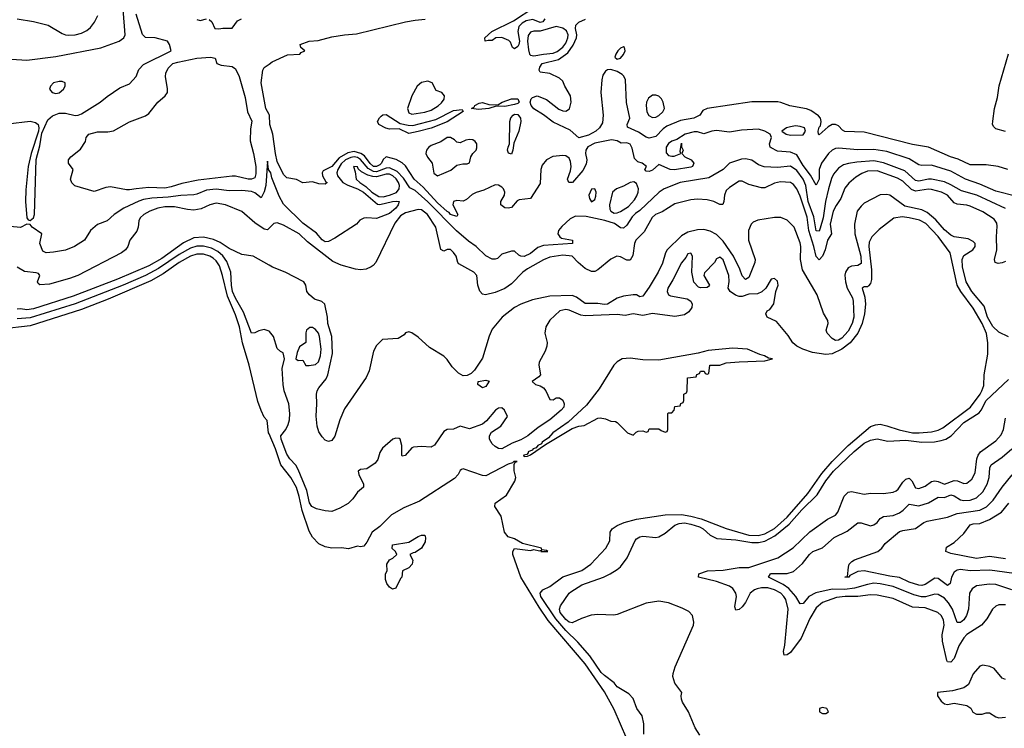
# Model space of a CAD drawing. Header units: inches. Extents: x 1603819 to 1745079, y 385938 to 533966.
# Tile 324 of 561: x 1718445 to 1724583, y 433968 to 438384. Entities that reach past the tile are written whole.
import ezdxf

# ---------------------------------------------------------------- set-up
doc = ezdxf.new("R2010")
doc.units = ezdxf.units.IN
doc.header["$MEASUREMENT"] = 0
doc.layers.add('B7413', color=7, linetype='Continuous')
doc.layers.add('B7423', color=7, linetype='Continuous')

msp = doc.modelspace()

# ---------------------------------------------------------------- linework, layer by layer
at = {"layer": 'B7413', "color": 5}
for points, elevation in [([(1718330, 438142.7), (1718490, 438132.7), (1718670, 438153.6), (1718950.6, 438209.4), (1719064.7, 438250), (1719094.2, 438270), (1719102, 438290), (1719089.9, 438450.1)], 380), ([(1718370, 437734.9), (1718510, 437752.2), (1718543.2, 437743.2), (1718559.6, 437730), (1718564.6, 437710), (1718563.1, 437690), (1718516.9, 437550), (1718497.8, 437470), (1718483, 437323), (1718481.5, 437250), (1718488.9, 437148.9), (1718497.5, 437137.5), (1718510, 437132.7), (1718530.8, 437150), (1718536.8, 437170), (1718547.1, 437512.9), (1718570, 437598.8), (1718582.7, 437677.3), (1718621.1, 437758.9), (1718650, 437784.4), (1718690, 437800.9), (1718730, 437801.3), (1718790, 437786.9), (1718810, 437789.2), (1718830, 437798), (1718947.2, 437870), (1718990, 437905.6), (1719070, 437959.6), (1719130, 437985.3), (1719170.5, 438029.5), (1719187.4, 438072.6), (1719216, 438104), (1719388.7, 438190), (1719378, 438230), (1719365.6, 438250), (1719288.7, 438270), (1719230, 438272.5), (1719210, 438291.8), (1719170, 438418.3)], 360), ([(1718430, 438389.6), (1718530, 438373.8), (1718622.3, 438350), (1718710, 438297.4), (1718730, 438290.1), (1718750, 438286.8), (1718790, 438290.1), (1718830, 438301), (1718863.5, 438316.5), (1718885.6, 438334.4), (1718911.3, 438368.7), (1718931.3, 438410)], 420), ([(1719550, 438384.2), (1719570, 438378.1), (1719608.9, 438388.9)], 360), ([(1719625.4, 438385.4), (1719642.4, 438370), (1719662, 438330), (1719686.4, 438326.4), (1719711.1, 438331.1), (1719770, 438332), (1719803.3, 438376.7), (1719828, 438390)], 360), ([(1720000, 437793.6), (1719979.5, 437830), (1719950.8, 437990), (1719961, 438070), (1719970, 438086), (1720000, 438107.6)], 340), ([(1720000, 437444.2), (1719996, 437450), (1719990, 437502), (1719979, 437350), (1719969.7, 437310.3), (1719950, 437274.5), (1719910, 437304), (1719890, 437312.8), (1719830, 437320.3), (1719750, 437316.6), (1719670, 437327), (1719610, 437321.2), (1719550, 437295.6), (1719530, 437291.6), (1719450, 437289.2), (1719370, 437277.1), (1719267.7, 437272.3), (1719217.1, 437262.9), (1719186.6, 437253.4), (1719095, 437210), (1719033.7, 437170), (1718989.4, 437130.6), (1718930, 437107.8), (1718886.5, 437070), (1718848.2, 437010), (1718786, 436970), (1718730, 436948.2), (1718654.7, 436934.7), (1718610, 436931.3), (1718590, 436940.5), (1718570.7, 436990), (1718582.7, 437050), (1718522.4, 437090), (1718510, 437106.9), (1718490, 437109.7), (1718450, 437088.6), (1718385.8, 437094.2)], 360), ([(1720000, 437084.3), (1719990, 437074.3), (1719970, 437077.6), (1719910, 437117.3), (1719830, 437188), (1719727.6, 437230), (1719670, 437241.4), (1719630, 437230.5), (1719575.7, 437204.3), (1719530, 437196.6), (1719490, 437200.1), (1719410, 437218), (1719350, 437218.1), (1719306, 437210), (1719255.6, 437190), (1719218.9, 437170), (1719196.5, 437150), (1719187.8, 437130), (1719183.5, 437090), (1719174.9, 437065.1), (1719132.4, 437010), (1719119.5, 436970), (1719104.9, 436950), (1719078.7, 436930), (1718806.5, 436790), (1718756, 436770), (1718630, 436735.6), (1718571.4, 436731.4), (1718560.1, 436740.1), (1718555.6, 436750), (1718571.1, 436790), (1718561.4, 436801.4), (1718546.8, 436806.8), (1718474.4, 436814.4), (1718430, 436842.2)], 380), ([(1720000, 436853.7), (1719899.5, 436910), (1719830, 436919.8), (1719750, 436958.5), (1719694.9, 436994.9), (1719653.4, 437013.4), (1719590, 437028.3), (1719530, 437023.6), (1719466.1, 436993.9), (1719330, 436895.5), (1719250, 436849.5), (1719053.6, 436766.4), (1718778.7, 436661.3), (1718530, 436581.1), (1718490, 436575.4), (1718450, 436581.3), (1718430, 436579.5)], 420), ([(1720000, 436441.8), (1719970, 436452.4), (1719935, 436445), (1719910, 436431.6), (1719890, 436431), (1719840.8, 436560.8), (1719790, 436647.5), (1719772.2, 436690), (1719765.2, 436730), (1719762, 436810), (1719736.1, 436876.1), (1719712, 436912), (1719680.1, 436940.1), (1719640.2, 436960.2), (1719590, 436972.4), (1719550, 436971.5), (1719510, 436960.1), (1719439.6, 436920.4), (1719310, 436833.4), (1719230, 436790.2), (1719090.3, 436730.3), (1718790, 436613.7), (1718510, 436526.7), (1718430, 436519.9)], 440), ([(1720000, 435802.3), (1719996.7, 435810), (1719986.9, 435886.9), (1719970, 435907.1), (1719950, 435947.6), (1719930, 436003.5), (1719875.4, 436230), (1719834.4, 436370), (1719814.9, 436470), (1719790, 436545), (1719740.7, 436660.7), (1719710.2, 436790.2), (1719690, 436849.9), (1719670, 436880.9), (1719650, 436898.6), (1719630, 436911), (1719590, 436923.6), (1719550, 436922.2), (1719510, 436909.6), (1719439, 436870), (1719339.2, 436800.8), (1719263.4, 436756.6), (1718997, 436643), (1718830, 436578.3), (1718510, 436476.5), (1718330, 436455.1)], 460)]:
    msp.add_lwpolyline(points, dxfattribs=dict(at, elevation=elevation))
for points, elevation in [([(1719870, 437390.6), (1719790, 437407.9), (1719770, 437408.4), (1719556.5, 437383.5), (1719456.1, 437363.9), (1719390, 437342), (1719350, 437334.8), (1719250, 437338.5), (1719170, 437329.9), (1719130, 437322.7), (1719110, 437324.1), (1719010, 437343.1), (1718981.8, 437338.2), (1718910, 437313.2), (1718789.4, 437349.4), (1718770, 437368), (1718762, 437390), (1718779, 437450), (1718749, 437490), (1718749, 437510), (1718764, 437530), (1718823.7, 437576.3), (1718854.2, 437625.8), (1718859.3, 437650), (1718876, 437670), (1718930, 437685.7), (1718995.2, 437684.8), (1719029.7, 437690.3), (1719130, 437746.5), (1719230, 437784.2), (1719250, 437798.4), (1719306.6, 437870), (1719352.8, 437910), (1719365.3, 437930), (1719367.2, 437952.8), (1719354.7, 438030), (1719355.8, 438050), (1719370, 438082.4), (1719400.3, 438110), (1719430, 438120.3), (1719550, 438143.6), (1719634, 438150), (1719664.5, 438144.5), (1719673.4, 438110), (1719701.5, 438101.5), (1719770, 438092.4), (1719790, 438078.7), (1719813.5, 438030), (1719850, 437898.7), (1719864.5, 437810), (1719891.1, 437751.1), (1719884.2, 437704.2), (1719882.6, 437630), (1719902.6, 437550), (1719916.4, 437470), (1719916.4, 437423.6), (1719910, 437399.3), (1719890, 437390.6)], 340), ([(1718710, 437999.2), (1718690, 437999), (1718656.5, 437990), (1718635.9, 437970), (1718631.3, 437950), (1718647.6, 437930), (1718670, 437924.2), (1718690, 437927.7), (1718717.8, 437950), (1718729, 437970), (1718728.4, 437990)], 380)]:
    msp.add_lwpolyline(points, close=True, dxfattribs=dict(at, elevation=elevation))
at = {"layer": 'B7423', "color": 5}
for points, elevation in [([(1721719.6, 438390), (1721706.8, 438370), (1721690, 438367.5), (1721644.5, 438384.5), (1721602.6, 438377.4), (1721576.9, 438363.1), (1721557.6, 438342.4), (1721550.2, 438310), (1721560.9, 438250), (1721557.3, 438230), (1721550, 438216.2), (1721530, 438202.9), (1721517.2, 438210), (1721504.1, 438244.1), (1721494.5, 438254.5), (1721450, 438273.2), (1721414, 438270), (1721390, 438255.3), (1721364.7, 438255.3), (1721346, 438250), (1721345.2, 438270), (1721389.3, 438310), (1721522.9, 438377.1), (1721650, 438459.8)], 320), ([(1720000, 438107.6), (1720018.8, 438121.2), (1720114.9, 438165.1), (1720192, 438170), (1720200.4, 438179.6), (1720222, 438190), (1720197.2, 438210), (1720194, 438230), (1720249.3, 438250), (1720305.6, 438254.4), (1720390, 438277.3), (1720470.1, 438290.1), (1720543.7, 438296.3), (1720850.3, 438369.7), (1720910, 438382.1), (1720973.4, 438386.6)], 340), ([(1724605.3, 437450), (1724544.2, 437470), (1724470, 437479.2), (1724370, 437480.3), (1724295.6, 437515.6), (1724247.4, 437530), (1724110, 437588.5), (1724010, 437606), (1723710, 437682), (1723590, 437687.9), (1723574.8, 437694.8), (1723550, 437721.7), (1723530, 437730.6), (1723510, 437730.6), (1723484.2, 437715.8), (1723430, 437666), (1723425.6, 437670), (1723423.1, 437690), (1723430, 437713.4), (1723437.6, 437722.4), (1723441.9, 437750), (1723437.1, 437770), (1723425.6, 437785.6), (1723377.2, 437817.2), (1723350, 437828), (1723246.5, 437846.5), (1723190, 437868.5), (1723171.5, 437871.5), (1723010, 437871.2), (1722730.7, 437830), (1722702.8, 437817.2), (1722684.2, 437790), (1722647.9, 437770), (1722563.8, 437756.2), (1722479.8, 437720.2), (1722456, 437704), (1722410, 437657), (1722370, 437646.6), (1722350, 437652.3), (1722303.1, 437683.1), (1722233.2, 437713.2), (1722232.3, 437730), (1722249.7, 437770), (1722228.4, 437868.4), (1722220.8, 438010), (1722211.4, 438031.4), (1722201.7, 438041.7), (1722170, 438061.1), (1722130, 438072.9), (1722110, 438071.2), (1722096.2, 438063.8), (1722081.3, 438038.7), (1722074.8, 438010), (1722068.3, 437930), (1722082.6, 437790), (1722078, 437742), (1722060.3, 437710), (1722036, 437690), (1721990, 437664.7), (1721930, 437648), (1721876.4, 437696.4), (1721770, 437745), (1721711.4, 437791.4), (1721650, 437827.6), (1721634.6, 437850), (1721628, 437870), (1721634, 437890), (1721641.8, 437898.2), (1721670, 437908.7), (1721730, 437887.1), (1721806.7, 437826.7), (1721830, 437815.6), (1721850, 437812.9), (1721871.8, 437828.2), (1721882.2, 437870), (1721879.6, 437910), (1721843.1, 437970), (1721830, 438000.9), (1721810, 438019.3), (1721750, 438049), (1721690, 438058), (1721684, 438070), (1721687.2, 438087.2), (1721702.4, 438110), (1721804.9, 438135.1), (1721861.6, 438178.4), (1721895.2, 438224.8), (1721915.7, 438270), (1721918.6, 438290), (1721910.5, 438330), (1721911.3, 438350), (1721930, 438369.4), (1721973, 438387)], 320), ([(1724590, 437686.3), (1724530, 437703.5), (1724517, 437717), (1724510.7, 437730), (1724511.3, 437751.3), (1724522.6, 437830), (1724541.5, 437898.5), (1724551.9, 437971.9), (1724610, 438171.6)], 280), ([(1724661.2, 437281.2), (1724530, 437316.2), (1724430, 437359.9), (1724341.4, 437390), (1724250, 437440.8), (1724130, 437478.2), (1724070, 437476.1), (1724050, 437480.2), (1723990, 437516.3), (1723850, 437561.7), (1723770, 437575.5), (1723670, 437573.3), (1723550, 437582.9), (1723530, 437580.5), (1723510, 437571), (1723486.4, 437550), (1723442.9, 437490), (1723430.1, 437450), (1723429.4, 437390.6), (1723410, 437353.6), (1723375.8, 437415.8), (1723330, 437475.3), (1723290, 437541.5), (1723250, 437558.1), (1723170, 437565.4), (1723130, 437585.3), (1723123.5, 437590), (1723119.7, 437610), (1723131.5, 437650), (1723124.5, 437670), (1723091.1, 437690), (1723050, 437702), (1722944.7, 437695.3), (1722870, 437683.1), (1722790, 437694.3), (1722760.5, 437690), (1722710, 437672.3), (1722670, 437686), (1722650, 437685.6), (1722593.4, 437670), (1722542, 437638), (1722510, 437627), (1722490, 437611.7), (1722476.1, 437590), (1722474.9, 437554.9), (1722490, 437536.9), (1722510, 437533.1), (1722525.8, 437534.2), (1722566, 437550), (1722563.1, 437563.1), (1722570, 437614), (1722571.6, 437591.6), (1722582, 437570), (1722572, 437550), (1722592, 437530), (1722630.4, 437510.4), (1722647.3, 437490), (1722639.1, 437470), (1722630, 437465.7), (1722528.1, 437448.1), (1722499.3, 437450), (1722430, 437482), (1722390, 437446.4), (1722370, 437436.9), (1722350, 437439.3), (1722342, 437450), (1722352.7, 437470), (1722326, 437490), (1722298, 437498), (1722278.5, 437518.5), (1722264, 437584), (1722250, 437607.5), (1722230, 437615.7), (1722194.8, 437614.8), (1722169.5, 437630), (1722135.2, 437635.2), (1722030, 437614.3), (1721987.8, 437592.2), (1721973.5, 437570), (1721971.7, 437550), (1721981.5, 437510), (1721977.4, 437482.6), (1721956, 437444), (1721890.5, 437369.5), (1721868.4, 437368.4), (1721860.3, 437390), (1721878.4, 437441.6), (1721882.3, 437470), (1721879.7, 437499.7), (1721870, 437522), (1721850, 437534.7), (1721830, 437536.9), (1721769.6, 437530.4), (1721728.7, 437511.2), (1721702.1, 437477.9), (1721694.6, 437450), (1721690, 437364), (1721630.2, 437269.8), (1721559.1, 437260.9), (1721545.5, 437254.5), (1721510, 437213.6), (1721490, 437209.6), (1721470, 437211.8), (1721443.7, 437230), (1721445.1, 437250), (1721466.6, 437290), (1721469, 437310), (1721460.3, 437330), (1721450, 437340.3), (1721430, 437352.8), (1721410, 437354.9), (1721337.5, 437322.5), (1721290, 437307.7), (1721266.3, 437293.7), (1721230, 437262.6), (1721210, 437254), (1721170, 437256.9), (1721150, 437251.8), (1721145.3, 437230), (1721175.8, 437170), (1721170, 437157.2), (1721130, 437169.9), (1721122.4, 437182.4), (1721110, 437188.4), (1721050, 437243.1), (1720960.4, 437340.4), (1720904.9, 437390), (1720850, 437473.5), (1720830, 437492.9), (1720791.9, 437511.9), (1720730, 437528.4), (1720710, 437513.2), (1720699.8, 437490), (1720690, 437479.7), (1720670, 437468), (1720650, 437470), (1720630, 437487.3), (1720594.9, 437534.9), (1720570.8, 437550.8), (1720530, 437561.6), (1720490, 437554.5), (1720437.1, 437522.9), (1720390, 437469.6), (1720337.4, 437442.6), (1720330.2, 437430), (1720332.9, 437410), (1720354, 437374), (1720362, 437370), (1720350, 437359.5), (1720310, 437362), (1720270, 437373.3), (1720210, 437368), (1720170, 437388), (1720110, 437397.4), (1720090, 437419.7), (1720050, 437499.4), (1720039, 437550), (1720023.9, 437670), (1720004.7, 437730), (1720002, 437790), (1720000, 437793.6)], 340), ([(1724590, 437207.8), (1724412.8, 437290), (1724316.4, 437316.4), (1724250, 437355.1), (1724210, 437372.7), (1724130, 437390.3), (1724110, 437390.3), (1724050, 437377.1), (1724030, 437380.9), (1723962.9, 437442.9), (1723830, 437492.1), (1723770, 437503.9), (1723663.6, 437496.4), (1723611.4, 437488.6), (1723581.4, 437478.6), (1723550, 437458), (1723518.5, 437421.5), (1723505.8, 437394.2), (1723487.2, 437330), (1723467.7, 437250), (1723454, 437150), (1723436, 437084), (1723430, 437065.8), (1723410, 437067.4), (1723394.8, 437154.8), (1723361, 437250), (1723345.6, 437350), (1723330.1, 437390.1), (1723290, 437443.8), (1723250, 437470.8), (1723170, 437463.4), (1723086.4, 437466.4), (1723050, 437480.2), (1723009.5, 437509.5), (1722970, 437517.8), (1722945.6, 437514.4), (1722869.6, 437490.4), (1722830, 437449.9), (1722741.5, 437398.5), (1722561.6, 437370), (1722462.3, 437330), (1722432.4, 437310), (1722310, 437195.4), (1722283.6, 437176.4), (1722264, 437156), (1722230, 437104.1), (1722210, 437085.6), (1722190, 437087.3), (1722152.8, 437112.8), (1722093.3, 437133.3), (1721976.4, 437156.4), (1721910, 437159.9), (1721876.7, 437143.3), (1721825.5, 437094.5), (1721804.2, 437070), (1721800.8, 437050), (1721811.4, 437031.4), (1721823.4, 437023.4), (1721890.8, 437010), (1721890.8, 436990), (1721710, 436977.3), (1721676, 436964), (1721630, 436926.7), (1721590, 436908.4), (1721570, 436909.8), (1721556.5, 436916.5), (1721530, 436941), (1721510, 436941.6), (1721450, 436923), (1721423.4, 436896.6), (1721410, 436890.7), (1721390, 436891.5), (1721350, 436912.7), (1721290.3, 436970.3), (1721242.8, 437002.8), (1721167.2, 437067.2), (1720990, 437248.2), (1720910, 437318.8), (1720877.1, 437337.1), (1720836.9, 437396.9), (1720797.2, 437437.2), (1720750, 437459.9), (1720730, 437459.5), (1720670, 437436.8), (1720650, 437438.3), (1720616.9, 437456.9), (1720570, 437513.2), (1720550, 437524.4), (1720530, 437528.5), (1720510, 437526.1), (1720475.7, 437510), (1720450, 437485), (1720428.8, 437450), (1720422.8, 437430), (1720427, 437410), (1720460.1, 437370), (1720490, 437352.2), (1720550.3, 437330.3), (1720588.9, 437310), (1720674.9, 437234.9), (1720690, 437231.2), (1720770.1, 437250.1), (1720793.5, 437253.5), (1720810.2, 437250), (1720803.9, 437230), (1720790.6, 437210), (1720750, 437175.8), (1720670, 437144), (1720610, 437149.6), (1720590, 437147.3), (1720566, 437134), (1720545.5, 437110), (1720410, 437022.7), (1720370, 437002), (1720350, 437000.5), (1720330, 437012), (1720294.3, 437054.3), (1720210, 437114.9), (1720090, 437235.2), (1720063.3, 437283.3), (1720017.5, 437397.5), (1720010, 437429.6), (1720000, 437444.2)], 360), ([(1724590, 436876.4), (1724570, 436867.9), (1724545.1, 436865.1), (1724526.8, 436870), (1724523, 436890), (1724537.6, 436950), (1724534.8, 437030), (1724538, 437098), (1724535.8, 437115.8), (1724520.5, 437140.5), (1724450, 437186.2), (1724370, 437222.4), (1724350, 437228.3), (1724290, 437233.7), (1724270, 437241.9), (1724229.2, 437290), (1724190.9, 437310), (1724130, 437326.5), (1724110, 437327.4), (1724030, 437315.8), (1724005.3, 437325.3), (1723950, 437377.9), (1723917.3, 437397.3), (1723790, 437441.9), (1723730, 437439), (1723694.2, 437425.8), (1723657, 437403), (1723614.1, 437365.9), (1723590, 437334.5), (1723565, 437270), (1723534.1, 437225.9), (1723516.9, 437190), (1723498.5, 437110), (1723505.2, 437050), (1723480.6, 437010), (1723466.5, 436950), (1723450, 436911.2), (1723430, 436887.2), (1723410, 436907.2), (1723396.2, 436970), (1723365.4, 437070), (1723353.3, 437153.3), (1723310, 437284.8), (1723290, 437329.8), (1723270, 437356.3), (1723249.4, 437370), (1723187, 437373), (1723150, 437365.3), (1723090, 437336.3), (1723070, 437335.2), (1722990, 437356.5), (1722950, 437378), (1722930, 437377.1), (1722870, 437339.1), (1722850, 437319.3), (1722837.9, 437290), (1722835.1, 437250), (1722827.7, 437232.3), (1722810, 437231.6), (1722771.5, 437251.5), (1722730, 437261.3), (1722670, 437265), (1722630, 437261.9), (1722530, 437235.9), (1722450, 437187.5), (1722408.4, 437170), (1722387.9, 437152.1), (1722338.5, 437061.5), (1722286.2, 437010), (1722278.8, 436990), (1722266.5, 436913.5), (1722250, 436885.2), (1722230, 436884.9), (1722190, 436906.1), (1722168.5, 436910), (1722130, 436891), (1722050, 436825.3), (1722030, 436815), (1722010, 436814.1), (1721970, 436832.5), (1721926.6, 436870), (1721890, 436911.1), (1721830, 436916.7), (1721750, 436903.2), (1721710, 436888.1), (1721610, 436830.7), (1721582.3, 436810), (1721510, 436738.1), (1721470, 436707.7), (1721410, 436682.8), (1721349, 436669), (1721330, 436673), (1721312.8, 436692.8), (1721302, 436730), (1721294.4, 436790), (1721276.8, 436810), (1721182.5, 436862.5), (1721175.8, 436870), (1721166, 436910), (1721150, 436934), (1721130, 436951.8), (1721110, 436952.3), (1721090, 436940.7), (1721070, 436952.7), (1721040.2, 437090), (1720987.6, 437170), (1720950, 437198.8), (1720930, 437201.5), (1720850, 437181.2), (1720819, 437161), (1720784.1, 437115.9), (1720664.7, 436870), (1720649, 436851), (1720636.5, 436843.5), (1720604.2, 436830), (1720570, 436825.8), (1720538, 436830), (1720450, 436855.1), (1720396.1, 436876.1), (1720239.9, 436999.9), (1720187.2, 437050), (1720090, 437102.4), (1720050, 437118), (1720030, 437114.5), (1720000, 437084.3)], 380), ([(1724610, 436407.6), (1724550, 436437), (1724511.6, 436471.6), (1724478.4, 436530), (1724458.2, 436598.2), (1724381.3, 436690), (1724345.6, 436750), (1724323.3, 436843.3), (1724320.1, 436890), (1724330, 436913.4), (1724386.5, 436950), (1724401, 436970), (1724401.2, 436990), (1724390, 437002.4), (1724357.5, 437017.5), (1724271.4, 437031.4), (1724250, 437040.7), (1724210, 437073.8), (1724156.1, 437136.1), (1724102.8, 437182.8), (1724070, 437198.1), (1723962.3, 437222.3), (1723870, 437290.3), (1723850, 437294.9), (1723810, 437292.8), (1723710, 437239.9), (1723690, 437221.9), (1723666.9, 437190), (1723648.8, 437108.8), (1723651.5, 437048.5), (1723689.5, 436910), (1723690, 436864.5), (1723670, 436852.2), (1723630, 436847), (1723610, 436836.8), (1723592.7, 436810), (1723589.2, 436790.8), (1723592.8, 436750), (1723603.1, 436710), (1723636.1, 436650), (1723641.9, 436630), (1723645.8, 436530), (1723634.6, 436490), (1723610, 436443.6), (1723570, 436399.9), (1723550, 436386.9), (1723530, 436384.9), (1723510, 436396.5), (1723478.8, 436430), (1723473.5, 436450), (1723486, 436490), (1723482.1, 436510), (1723455.7, 436555.7), (1723415.9, 436670), (1723325.9, 436825.9), (1723313, 436890), (1723314.1, 436970), (1723310, 436992.9), (1723273.8, 437090), (1723230, 437134.1), (1723190, 437150.9), (1723150, 437150.4), (1723045.8, 437134.2), (1723018.2, 437121.8), (1723004.7, 437110), (1722987.7, 437070), (1722988, 437010), (1723030.1, 436890), (1723027.5, 436870), (1722990, 436778), (1722970, 436764.1), (1722950, 436787.4), (1722934.7, 436830), (1722895.8, 436910), (1722830, 437003.5), (1722790, 437046.2), (1722750, 437066.8), (1722710, 437076.6), (1722670, 437074), (1722610, 437060.6), (1722570, 437037.3), (1722482.2, 436950), (1722470.6, 436930), (1722453.2, 436866.8), (1722425.5, 436810), (1722370, 436717.7), (1722330, 436661), (1722310, 436655.8), (1722290, 436668.7), (1722270, 436669.9), (1722210, 436661.8), (1722170, 436648.4), (1722110, 436610.9), (1722090, 436609.9), (1722050, 436615.7), (1721970, 436614.3), (1721915.6, 436655.6), (1721890, 436664.6), (1721750, 436661.7), (1721641.1, 436638.9), (1721570, 436612), (1721528.7, 436590), (1721452, 436530), (1721390, 436455.6), (1721370.9, 436410.9), (1721330, 436274.5), (1721279.4, 436200.6), (1721260.5, 436179.5), (1721233.9, 436166.1), (1721210, 436165.3), (1721181.3, 436181.3), (1721141.1, 436221.1), (1721110, 436266.8), (1721090, 436287.1), (1721000, 436340), (1720930, 436405.1), (1720890, 436432.7), (1720870, 436439.3), (1720850, 436432.7), (1720841.1, 436418.9), (1720803.6, 436396.4), (1720706.2, 436390), (1720670, 436353.7), (1720650, 436318.3), (1720623.7, 436196.3), (1720605.6, 436154.4), (1720470, 435958.4), (1720441.2, 435890), (1720410, 435788.2), (1720390, 435761.1), (1720370, 435754.2), (1720350, 435763.1), (1720330, 435783.5), (1720310, 435815.6), (1720299.9, 435850), (1720292.8, 435912.8), (1720298, 435990), (1720295.6, 436050), (1720300.4, 436070), (1720310.7, 436090), (1720354.5, 436145.5), (1720366.7, 436170), (1720395.9, 436304.1), (1720391.8, 436410), (1720366, 436490), (1720364.3, 436530), (1720346.6, 436610), (1720328.4, 436628.4), (1720282.2, 436642.2), (1720251, 436670), (1720234, 436690), (1720228.5, 436730), (1720216.8, 436750), (1720100.2, 436810), (1720021.6, 436841.6), (1720000, 436853.7)], 420), ([(1722335.6, 433930), (1722335.6, 433995.6), (1722324.7, 434044.7), (1722291.6, 434091.6), (1722270, 434152.7), (1722241.8, 434181.8), (1722170, 434226), (1722152, 434250), (1722090, 434295.8), (1722070, 434315.9), (1721999, 434419), (1721924.8, 434504.8), (1721850, 434577.3), (1721788.3, 434650), (1721693.6, 434790), (1721689.9, 434810.1), (1721705.3, 434830), (1721750, 434851.2), (1721830, 434911.2), (1721950, 434951.6), (1722004.9, 434990), (1722099.8, 435090), (1722123.8, 435136.2), (1722126.8, 435190), (1722138.1, 435210), (1722170, 435232.2), (1722213, 435250), (1722290.9, 435270.9), (1722470, 435297.4), (1722570, 435299.2), (1722630, 435290.5), (1722693.7, 435273.7), (1722850, 435212.8), (1722990, 435172.1), (1723049.8, 435169.8), (1723090, 435179.8), (1723150, 435213.7), (1723230, 435282.6), (1723359.2, 435430), (1723445.3, 435554.7), (1723510, 435630.1), (1723609.2, 435730.8), (1723750, 435848.4), (1723780.3, 435859.7), (1723810, 435862.1), (1723850, 435853.6), (1723927.9, 435827.9), (1724010, 435810), (1724051.8, 435808.2), (1724130, 435815.7), (1724170, 435825.7), (1724199.6, 435840.4), (1724372.1, 435970), (1724431.8, 436050), (1724444, 436070), (1724455.2, 436104.8), (1724458.2, 436170), (1724480.2, 436299.8), (1724479.9, 436370), (1724471.5, 436428.5), (1724445, 436490), (1724390, 436585.4), (1724313, 436690), (1724290.3, 436730), (1724246.5, 436930), (1724170, 437033), (1724094.6, 437114.6), (1724054.9, 437134.9), (1723990, 437150), (1723945.6, 437154.4), (1723893.6, 437146.4), (1723803.9, 437076.1), (1723758.2, 437030), (1723741.8, 436998.2), (1723738.3, 436970), (1723754.6, 436825.4), (1723755.5, 436764.5), (1723750, 436739.3), (1723735.7, 436724.3), (1723730, 436719.4), (1723710, 436719.3), (1723696.5, 436710), (1723714.2, 436654.2), (1723718, 436610), (1723711.9, 436550), (1723697.4, 436490), (1723670.3, 436429.7), (1723622.9, 436370), (1723570.4, 436329.6), (1723510, 436301.5), (1723470, 436297.7), (1723387.6, 436310), (1723327, 436330), (1723290, 436348.7), (1723265.1, 436370), (1723235.2, 436415.2), (1723162.5, 436502.5), (1723105.2, 436530), (1723097.2, 436550), (1723104, 436570), (1723122, 436578), (1723146.3, 436613.7), (1723159.3, 436690), (1723173.6, 436730), (1723170, 436755.1), (1723150, 436771.6), (1723130, 436766), (1723096.3, 436710), (1723071.9, 436688.1), (1723044.9, 436675.1), (1722990, 436673.4), (1722950, 436659.4), (1722930, 436659.1), (1722907, 436667), (1722874.8, 436690), (1722862.6, 436710), (1722868.2, 436751.8), (1722865.3, 436790), (1722830, 436887.6), (1722810, 436903.5), (1722790, 436894.5), (1722776.3, 436870), (1722713.2, 436806.8), (1722710.5, 436790), (1722744.9, 436730), (1722739.9, 436720.1), (1722730, 436715.1), (1722690, 436712.7), (1722676, 436716), (1722647.2, 436747.2), (1722634.5, 436810), (1722639.5, 436910), (1722630, 436929), (1722610, 436924.5), (1722598.4, 436901.6), (1722570, 436869.6), (1722517.4, 436762.6), (1722486.1, 436710), (1722482, 436690), (1722490.2, 436670.2), (1722502.9, 436662.9), (1722605.2, 436645.2), (1722629.3, 436629.3), (1722637.6, 436610), (1722635.6, 436590), (1722617.2, 436562.8), (1722590, 436543.9), (1722530, 436534), (1722390, 436552.1), (1722330, 436539.4), (1722269.6, 436550.4), (1722219.3, 436540.7), (1722170, 436546.5), (1721970, 436537.3), (1721942.4, 436542.4), (1721870, 436574.5), (1721850, 436577.6), (1721812.7, 436570), (1721750, 436511.6), (1721725.5, 436470), (1721719.5, 436430), (1721732.3, 436372.3), (1721731.6, 436350), (1721721.5, 436318.5), (1721683.1, 436250), (1721681.1, 436230), (1721692.2, 436170), (1721682.2, 436157.8), (1721638.8, 436130), (1721660.7, 436110), (1721690, 436102.2), (1721710, 436089), (1721726, 436070), (1721750, 436017.3), (1721770, 436015.5), (1721790, 436027.2), (1721810, 436026.9), (1721830, 436013), (1721839.8, 435990), (1721837.4, 435970), (1721821.5, 435950), (1721750.2, 435890), (1721677.6, 435842.4), (1721613.8, 435790), (1721570, 435764.6), (1721515.4, 435744.6), (1721450, 435709.3), (1721430, 435711), (1721410, 435724.7), (1721390, 435741.4), (1721373, 435770), (1721374, 435790), (1721387.3, 435812.7), (1721445.1, 435850), (1721485.2, 435910), (1721468.2, 435950), (1721450, 435963.9), (1721430, 435962.5), (1721411.6, 435950), (1721356.1, 435883.9), (1721330, 435862.1), (1721250, 435833.1), (1721190, 435849.7), (1721150, 435831.3), (1721110, 435829.6), (1721090, 435818), (1721030, 435733.2), (1721017.1, 435722.9), (1721010, 435719.3), (1720950, 435723.6), (1720900.6, 435719.4), (1720890, 435715.6), (1720847.3, 435667.3), (1720830, 435662.7), (1720826.9, 435666.9), (1720827.3, 435730), (1720817.4, 435770), (1720810, 435774.6), (1720790, 435775.5), (1720770.2, 435769.8), (1720706, 435714), (1720690, 435686.6), (1720676.7, 435643.3), (1720660, 435620), (1720610, 435584.5), (1720570, 435581.3), (1720554.9, 435570), (1720559.6, 435550), (1720588.4, 435490), (1720587.3, 435470), (1720550, 435439.5), (1720522.7, 435397.3), (1720492.2, 435367.8), (1720441.1, 435338.9), (1720390, 435319.8), (1720350, 435322.5), (1720295, 435335), (1720266.6, 435350), (1720252.4, 435372.4), (1720234.1, 435450), (1720180.9, 435580.9), (1720166.8, 435606.8), (1720130, 435646), (1720110, 435675.3), (1720075.3, 435770), (1720072.5, 435790), (1720104.1, 435830), (1720118.6, 435861.4), (1720126.2, 435890), (1720129.1, 435929.1), (1720123.2, 435990), (1720094.2, 436070), (1720088.3, 436110), (1720082, 436210), (1720095.3, 436270), (1720088.4, 436308.4), (1720070, 436315.3), (1720050, 436334), (1720027.9, 436410), (1720001.4, 436441.4), (1720000, 436441.8)], 440), ([(1722684.1, 433924.1), (1722656.4, 433970), (1722615.1, 434070), (1722577.6, 434130), (1722569.8, 434150), (1722568.2, 434170), (1722573.6, 434190), (1722528.4, 434248.4), (1722517.7, 434290), (1722519, 434310), (1722531.4, 434350), (1722644.9, 434610), (1722647.6, 434630), (1722638.6, 434670), (1722615.6, 434695.6), (1722575.8, 434715.8), (1722490, 434750.4), (1722430, 434759.7), (1722350, 434746.6), (1722170, 434676.1), (1722148.1, 434671.9), (1722050, 434676.2), (1722008, 434672), (1721947.4, 434652.6), (1721890, 434624.3), (1721870, 434629.5), (1721850, 434645.9), (1721813.8, 434690), (1721810.5, 434710), (1721815.5, 434730), (1721870, 434809), (1721881.7, 434818.3), (1721950, 434861.3), (1722084.2, 434910), (1722125.1, 434930), (1722170, 434957.1), (1722190, 434974.7), (1722232.1, 435030), (1722282.2, 435137.8), (1722290.6, 435149.4), (1722310, 435161.2), (1722330, 435165.4), (1722410, 435156.1), (1722430, 435161.4), (1722470, 435183.8), (1722530, 435234.4), (1722555.3, 435244.7), (1722590, 435247.2), (1722630, 435240.8), (1722682.4, 435222.4), (1722706.3, 435210), (1722750, 435170.8), (1722791, 435151), (1722910, 435143.1), (1723010, 435125.2), (1723050, 435125), (1723090, 435133.3), (1723153.4, 435166.6), (1723241.1, 435238.9), (1723320, 435330), (1723417, 435423), (1723470.5, 435510), (1723517.9, 435570), (1723646.3, 435693.7), (1723710, 435744), (1723750, 435764.2), (1723790, 435772.6), (1723858.1, 435758.1), (1723970, 435762.8), (1724070, 435750.6), (1724147.1, 435752.9), (1724190, 435760.3), (1724218.1, 435770), (1724251.2, 435790), (1724330, 435873.1), (1724425.7, 435934.3), (1724439.3, 435950), (1724469.8, 436010.2), (1724610, 436141.6)], 420), ([(1724590, 434737.3), (1724550, 434737), (1724530, 434728.7), (1724510, 434709.7), (1724474.5, 434650), (1724440.2, 434610), (1724350, 434552.6), (1724330, 434532.4), (1724299.1, 434480.9), (1724270, 434403.5), (1724250, 434379.4), (1724230, 434381.4), (1724224.9, 434390), (1724197.9, 434510), (1724195.2, 434550), (1724207.9, 434610), (1724204.6, 434644.6), (1724190.5, 434670.5), (1724168.7, 434688.7), (1724090, 434718.2), (1724010, 434723.1), (1723890, 434777.1), (1723790, 434798.3), (1723750, 434799.7), (1723670.4, 434789.6), (1723591.3, 434788.7), (1723537.2, 434782.8), (1723448.9, 434751.1), (1723410, 434719.3), (1723370, 434651.3), (1723316.6, 434530), (1723250, 434439.6), (1723230, 434425.5), (1723210, 434423.5), (1723207.2, 434447.2), (1723214.5, 434485.5), (1723235.9, 434710), (1723221.4, 434770), (1723209.5, 434790), (1723190, 434809.5), (1723151.2, 434830), (1723110, 434842.1), (1723070, 434843.7), (1723042.6, 434837.4), (1723025.1, 434830), (1722999.9, 434810), (1722970, 434752), (1722950, 434725.4), (1722930, 434708.2), (1722910, 434703), (1722904, 434724), (1722913.1, 434790), (1722909.2, 434810), (1722890, 434839.9), (1722870, 434853.8), (1722790, 434882.6), (1722676, 434910), (1722678, 434930), (1722732, 434948), (1722830, 434953.8), (1722930, 434969.3), (1722990, 434970.1), (1723170.9, 435029.1), (1723267.5, 435092.5), (1723370, 435192), (1723480.3, 435270), (1723530, 435296.3), (1723544.5, 435315.5), (1723585.8, 435414.2), (1723610, 435439.2), (1723630, 435444.2), (1723710, 435426.7), (1723750, 435433.7), (1723830, 435431.1), (1723890, 435438.7), (1723910, 435446.7), (1723921.8, 435458.2), (1723950, 435501), (1723970, 435520.1), (1723990, 435526), (1724006.6, 435510), (1724030, 435466.4), (1724050, 435461.2), (1724090, 435476.1), (1724130, 435505), (1724149.2, 435510.8), (1724170, 435506.6), (1724210, 435488.9), (1724270, 435511.7), (1724290.5, 435510.5), (1724330, 435492.7), (1724350, 435494.7), (1724380.7, 435519.3), (1724400.6, 435559.4), (1724412.5, 435647.5), (1724419.4, 435670), (1724435.2, 435690), (1724530, 435759), (1724563.3, 435796.7), (1724577.5, 435830), (1724590, 435900.9)], 380), ([(1722270, 433810.6), (1722150, 434085.4), (1722090, 434195.3), (1721970, 434369.9), (1721740.3, 434640.3), (1721682.5, 434722.5), (1721569.2, 434909.2), (1721519.8, 435050), (1721518.9, 435070), (1721530, 435088), (1721630, 435076), (1721650, 435081), (1721686, 435074), (1721698, 435078), (1721694, 435070), (1721738, 435070), (1721730, 435075.3), (1721700.4, 435080.4), (1721698, 435090), (1721580.2, 435120.2), (1721530, 435149.2), (1721490, 435161.6), (1721467.8, 435190), (1721447.3, 435290), (1721406.4, 435350), (1721409.8, 435370.2), (1721478.8, 435421.2), (1721532.3, 435507.7), (1721537.4, 435530), (1721527.2, 435572.8), (1721527.3, 435612.7), (1721534.6, 435625.4), (1721546, 435630), (1721524.7, 435630), (1721518, 435622), (1721490, 435613.5), (1721350, 435541.4), (1721330, 435543), (1721210, 435585.2), (1721198.7, 435581.3), (1721190, 435574.7), (1721178.9, 435550), (1721155.4, 435524.6), (1720936.9, 435383.1), (1720839.2, 435340.8), (1720762.7, 435297.3), (1720690, 435226.3), (1720641.4, 435190), (1720610, 435127.8), (1720590, 435102), (1720570, 435098), (1720550, 435103.7), (1720493.8, 435086.2), (1720451.9, 435091.9), (1720390, 435090.8), (1720350, 435097.8), (1720310, 435118.2), (1720270, 435159.2), (1720250, 435197.2), (1720204.9, 435324.9), (1720187.1, 435412.9), (1720170, 435469.1), (1720135.3, 435530), (1720073, 435610), (1720039.7, 435710), (1720000, 435802.3)], 460), ([(1724631.1, 434831.1), (1724530, 434863.7), (1724490, 434865), (1724410, 434855), (1724383.3, 434836.7), (1724366.6, 434810), (1724360.3, 434710), (1724347.2, 434670), (1724330, 434644.1), (1724310, 434627.2), (1724290, 434626.6), (1724259.3, 434710), (1724235.9, 434750), (1724210, 434777.8), (1724170, 434800.9), (1724150, 434802.9), (1724092.5, 434787.5), (1724066.6, 434786.6), (1724019.2, 434799.2), (1723890, 434850.6), (1723810, 434868.6), (1723770, 434871.2), (1723730, 434864.4), (1723650, 434840.3), (1723590, 434832.5), (1723510, 434834.5), (1723408.8, 434811.2), (1723364.7, 434790), (1723330, 434744.4), (1723310, 434744.2), (1723282.6, 434790), (1723239.3, 434839.3), (1723204.2, 434864.2), (1723114, 434910), (1723125.1, 434930), (1723130, 434931.4), (1723230, 434932.2), (1723270, 434944), (1723325.9, 434994.1), (1723368.2, 435050), (1723390, 435069.3), (1723450, 435093.2), (1723523, 435157), (1723604, 435196), (1723670, 435247.6), (1723690, 435247.9), (1723750, 435230.2), (1723770, 435235), (1723789.9, 435250.1), (1723810, 435275), (1723830, 435287.1), (1723890, 435294.5), (1723930, 435310.1), (1723953.2, 435326.8), (1723990, 435363.8), (1724050, 435353.9), (1724110, 435372.5), (1724170, 435408), (1724210, 435406), (1724250, 435422.6), (1724270, 435416.8), (1724310, 435390.9), (1724330, 435387.3), (1724370, 435390.1), (1724410, 435404.5), (1724450, 435441.5), (1724477.3, 435490), (1724488.3, 435530), (1724493, 435590), (1724502.2, 435610), (1724570, 435658.4), (1724629.9, 435710.1)], 360), ([(1724690, 434926.4), (1724493.7, 434953.7), (1724369.9, 434949.9), (1724310, 434957.1), (1724290, 434953.7), (1724270, 434940.6), (1724253.7, 434910), (1724245.2, 434870), (1724230, 434856.8), (1724170, 434901.9), (1724150, 434903.4), (1724090, 434863.2), (1724070, 434858.1), (1724050, 434860.1), (1723990, 434877.9), (1723930, 434908.3), (1723870, 434915.1), (1723710.1, 434949.9), (1723670, 434945.6), (1723619.8, 434920.2), (1723613, 434910), (1723589.6, 434910), (1723605.6, 434914.4), (1723611.4, 434971.4), (1723616.8, 434990), (1723632.1, 435007.9), (1723650, 435018.4), (1723795.8, 435070), (1723819.2, 435090), (1723840, 435120), (1723930, 435193.1), (1723950, 435200.6), (1724030, 435213), (1724081.1, 435250), (1724101.4, 435258.6), (1724230, 435283.6), (1724290, 435307.1), (1724430, 435326.7), (1724472.1, 435347.9), (1724514.1, 435390), (1724570, 435471.2), (1724632, 435548)], 340), ([(1724590, 435023.2), (1724490, 435038.5), (1724410, 435025), (1724250, 435057.7), (1724219.3, 435070), (1724222.9, 435097.1), (1724270, 435125.3), (1724330, 435180.7), (1724370, 435235.9), (1724390, 435242.5), (1724430, 435244.2), (1724492, 435268), (1724565.7, 435314.3), (1724611.3, 435370)], 320), ([(1724590, 434272.7), (1724570, 434279.3), (1724519.5, 434339.5), (1724492.5, 434352.5), (1724450, 434362), (1724430, 434355.8), (1724390, 434307.6), (1724359.7, 434240.3), (1724330, 434219.8), (1724259.7, 434200.3), (1724166.7, 434190), (1724166.7, 434170), (1724190, 434136.2), (1724210, 434120.1), (1724230, 434116.1), (1724270, 434123.2), (1724350.1, 434110.1), (1724373.7, 434093.7), (1724387.5, 434067.5), (1724410, 434055.8), (1724444.8, 434055.2), (1724470, 434064), (1724490, 434064), (1724530, 434039.1), (1724550, 434033.4), (1724590, 434037.1)], 420)]:
    msp.add_lwpolyline(points, dxfattribs=dict(at, elevation=elevation))
for points, elevation in [([(1721790, 438341.4), (1721690, 438311.5), (1721650, 438312.2), (1721630, 438307), (1721615.4, 438284.6), (1721611.5, 438250), (1721616.3, 438196.3), (1721623.4, 438170), (1721630, 438162.7), (1721650, 438157.8), (1721710, 438169.6), (1721770, 438174.7), (1721795.1, 438184.9), (1721830, 438212.6), (1721850, 438238.2), (1721862.6, 438270), (1721864.6, 438290), (1721854.8, 438314.8), (1721830, 438331)], 340), ([(1722210, 438214.3), (1722190, 438206.6), (1722174.6, 438190), (1722160.9, 438170), (1722154.9, 438150), (1722170, 438137.6), (1722190, 438144.4), (1722210, 438167.6), (1722218.7, 438190), (1722216.2, 438210)], 320), ([(1720990, 438001.4), (1720950, 437992.3), (1720922.7, 437970), (1720890, 437909.9), (1720863.6, 437830), (1720870, 437803.1), (1720890, 437795.1), (1720970, 437808.3), (1721010, 437820.4), (1721053.5, 437846.5), (1721074.3, 437865.7), (1721090.5, 437889.5), (1721093.4, 437910), (1721076.5, 437930), (1721041.9, 437941.9), (1721016.4, 437990)], 340), ([(1721470, 437843.2), (1721414.8, 437845.2), (1721370, 437829.9), (1721305.2, 437825.2), (1721262, 437830), (1721279.3, 437840.7), (1721283.1, 437850), (1721310, 437864.1), (1721330, 437868.1), (1721370, 437855), (1721426.5, 437853.5), (1721452.6, 437870), (1721511.7, 437891.7), (1721550.2, 437890.2), (1721559, 437870), (1721550, 437861.5), (1721530, 437855.8)], 320), ([(1722410, 437914.5), (1722390, 437913.6), (1722364.4, 437895.6), (1722352.9, 437870), (1722350.1, 437850), (1722354.1, 437810), (1722366.4, 437786.4), (1722390, 437775.1), (1722410, 437776.9), (1722430, 437786.6), (1722455.2, 437810), (1722463.8, 437830), (1722457.3, 437870), (1722447.1, 437890), (1722430, 437907.1)], 320), ([(1720870, 437674.3), (1720810, 437703.7), (1720750, 437702.4), (1720728, 437708), (1720684.5, 437730), (1720676.2, 437750), (1720687, 437773), (1720697.5, 437782.5), (1720709.6, 437790.4), (1720730, 437793.4), (1720817.6, 437737.6), (1720865.9, 437725.9), (1720895.5, 437724.5), (1721038.4, 437761.6), (1721150, 437817.1), (1721204, 437824), (1721210, 437812), (1721110, 437748.4), (1721010, 437707.3), (1720930, 437687)], 320), ([(1721510, 437545.9), (1721492.1, 437552.1), (1721486.7, 437570), (1721489.9, 437590.1), (1721499.3, 437610), (1721501.6, 437750), (1721507.3, 437772.7), (1721521.5, 437790), (1721530, 437795.3), (1721550, 437793.5), (1721568, 437770), (1721568.7, 437748.7), (1721556.2, 437690), (1721526, 437614), (1721519.8, 437570)], 320), ([(1723281.6, 437721.6), (1723250, 437717.3), (1723226, 437710), (1723197.3, 437690), (1723224, 437670), (1723250, 437665), (1723330, 437666), (1723344, 437690), (1723338, 437710), (1723310, 437718.8)], 340), ([(1721130.2, 437650.2), (1721110, 437649), (1721070, 437623.3), (1721010, 437599.8), (1720992.8, 437587.2), (1720980.1, 437570), (1720977.9, 437550), (1720987.2, 437527.2), (1721015.6, 437490), (1721027.7, 437427.7), (1721050, 437411.2), (1721090, 437426.9), (1721133.5, 437446.5), (1721170, 437478.3), (1721206.6, 437486.6), (1721235.3, 437484.7), (1721248.7, 437491.3), (1721258.1, 437530), (1721269.9, 437550), (1721289.7, 437570.3), (1721295.2, 437584.8), (1721294.9, 437610), (1721284.5, 437624.5), (1721270, 437634.2), (1721250, 437637), (1721227.1, 437632.9), (1721190, 437616.4), (1721170, 437620.8), (1721155.6, 437635.6)], 340), ([(1720525.3, 437470), (1720536.2, 437436.2), (1720543, 437390), (1720565, 437370), (1720603.5, 437343.5), (1720639.9, 437310), (1720682.9, 437282.9), (1720710, 437279.1), (1720750, 437289.7), (1720793.3, 437306.7), (1720811.3, 437330), (1720813.4, 437350), (1720807.2, 437370), (1720792.5, 437392.5), (1720771.7, 437410), (1720750, 437420.6), (1720730, 437421.9), (1720670, 437405.4), (1720645.9, 437405.9), (1720614.9, 437414.9), (1720575.7, 437435.7), (1720554.7, 437454.7), (1720550, 437466.3)], 380), ([(1722272.9, 437372.9), (1722250, 437369.7), (1722210, 437347.1), (1722164.7, 437330), (1722141, 437310), (1722121.1, 437230), (1722123.2, 437203.2), (1722129.7, 437189.7), (1722150, 437178.2), (1722170, 437179.5), (1722190, 437189.2), (1722239.6, 437220.4), (1722278, 437262), (1722293.1, 437286.9), (1722301.1, 437310), (1722302.1, 437330), (1722290, 437362.3)], 360), ([(1722030, 437330.7), (1722010, 437326.9), (1721993.1, 437290), (1721996.3, 437270), (1722010, 437247.9), (1722030, 437262.6), (1722036.6, 437283.4), (1722039.4, 437310)], 360), ([(1720253.4, 436466.6), (1720233.5, 436450), (1720228.2, 436431.8), (1720228.6, 436371.4), (1720190, 436345.2), (1720174.9, 436310), (1720166, 436270), (1720180.7, 436260.7), (1720210, 436261), (1720228.2, 436228.2), (1720250, 436228.5), (1720290, 436234.3), (1720308.3, 436251.7), (1720319.6, 436290), (1720323.7, 436330), (1720313.8, 436410), (1720307.2, 436430), (1720290, 436453.2), (1720270, 436464.9)], 440), ([(1722890, 436337.8), (1722737.3, 436322.7), (1722674.9, 436305.1), (1722430, 436262.7), (1722330, 436263.1), (1722250, 436274.5), (1722201.3, 436270), (1722170, 436252.4), (1722149.4, 436230), (1722057.3, 436082.7), (1721978.4, 435981.6), (1721863.5, 435876.5), (1721768.6, 435810), (1721741.1, 435778.9), (1721701.3, 435750), (1721698.6, 435741.4), (1721674.8, 435730), (1721665.3, 435714.7), (1721646, 435710), (1721639.9, 435700.1), (1721614.8, 435690), (1721615.3, 435684.7), (1721606, 435674), (1721587.7, 435670), (1721586.8, 435666.8), (1721590, 435662), (1721610, 435664), (1721630, 435671), (1721723.9, 435736.1), (1721890, 435837.1), (1721930, 435850.6), (1721964.7, 435855.3), (1722050, 435901), (1722063.6, 435903.6), (1722096.9, 435896.9), (1722130, 435882), (1722159.6, 435879.6), (1722170, 435874), (1722234, 435810), (1722270, 435794), (1722287.3, 435812.7), (1722300.4, 435819.6), (1722330, 435822), (1722350, 435814), (1722362, 435818), (1722370, 435834), (1722430, 435834), (1722443.6, 435823.6), (1722470, 435814), (1722482, 435818), (1722486, 435830), (1722486, 435930), (1722490, 435934), (1722510, 435934), (1722526, 435950), (1722530, 435974), (1722562, 435978), (1722567.3, 435992.7), (1722582, 435998), (1722586, 436010), (1722586, 436050), (1722602, 436058), (1722606, 436070), (1722607.3, 436152.7), (1722662, 436158), (1722667.3, 436172.7), (1722682, 436178), (1722690, 436194), (1722712.7, 436192.7), (1722718, 436178), (1722730, 436174), (1722742, 436178), (1722748, 436230), (1722809.3, 436230.7), (1722850, 436244.7), (1722930, 436252), (1723090, 436258), (1723138, 436270), (1723114.2, 436274.2), (1723089.2, 436290), (1723058.2, 436298.2), (1722982.7, 436330)], 460), ([(1721330, 436089.7), (1721300.7, 436110), (1721304, 436130), (1721350, 436136.3), (1721370.7, 436130.7), (1721350, 436097.2)], 420), ([(1720770, 434834.3), (1720750, 434848), (1720733.6, 434870), (1720725.4, 434894.6), (1720725.2, 434930), (1720735.3, 434950), (1720733.2, 434990), (1720750, 435017.3), (1720771.7, 435028.3), (1720795.3, 435050), (1720788.7, 435070), (1720767.8, 435087.8), (1720769.7, 435110), (1720870, 435127.7), (1720930, 435164), (1720950, 435170.6), (1720970, 435170.8), (1720975.3, 435155.3), (1720971.8, 435130), (1720950.2, 435090), (1720910, 435063.5), (1720898, 435062), (1720878, 435050), (1720895.7, 435015.7), (1720891.5, 434990), (1720870, 434966.8), (1720830.4, 434949.6), (1720827.7, 434910), (1720819.2, 434900.8), (1720790, 434840.9)], 460), ([(1723450, 434097), (1723430.4, 434090), (1723430.4, 434070), (1723450, 434060.6), (1723470, 434060.2), (1723487.8, 434070), (1723477.2, 434090)], 420)]:
    msp.add_lwpolyline(points, close=True, dxfattribs=dict(at, elevation=elevation))

doc.saveas('drawing.dxf')
